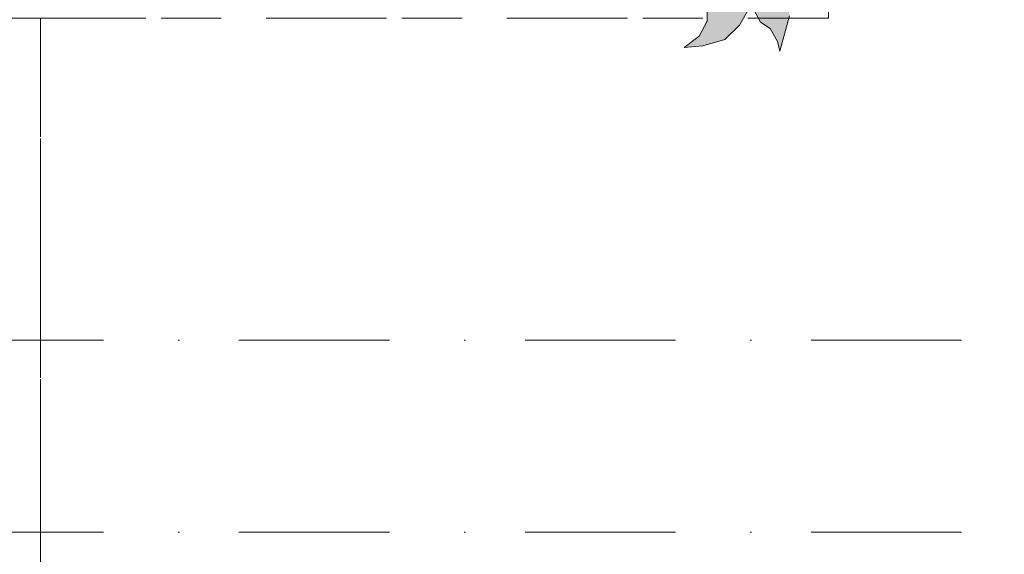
# Model space of a CAD drawing. Header units: millimetres. Extents: x -59761 to 112741, y -57975 to 46221.
# Tile 364 of 421: x 75801 to 78109, y -18052 to -16798. Entities that reach past the tile are written whole.
import ezdxf

# ---------------------------------------------------------------- set-up
doc = ezdxf.new("R2010")
doc.units = ezdxf.units.MM
for name, pattern in [('короткая штриховая', [282.222222, 141.111111, -141.111111]), ('Штриховая', [564.444447, 282.222223, -282.222223]), ('Штрихпунктирная', [670.277762, 352.777767, -176.388884, 0, -141.111112])]:
    doc.linetypes.add(name, pattern=pattern)
for name, color, linetype in [('Интерьер - Мебель', 7, 'Continuous'), ('Элемент модели - Границы зон', 7, 'Continuous'), ('Элемент Модели - Зона', 7, 'Continuous'), ('Элемент Модели - Оси', 2, 'Continuous')]:
    doc.layers.add(name, color=color, linetype=linetype)

msp = doc.modelspace()

# ---------------------------------------------------------------- hatches: boundary and pattern name
at = {"layer": 'Интерьер - Мебель', "linetype": 'Continuous', "lineweight": 0}
msp.add_hatch(color=255, dxfattribs=at).paths.add_polyline_path([(77172.64, -16432.15), (77196.08, -16489.4), (77228.65, -16543.72), (77294.05, -16575.58), (77373.96, -16570.19), (77346.21, -16588.95), (77303.16, -16605.04), (77329.04, -16608.67), (77357.63, -16620.3), (77342.51, -16684.44), (77358.04, -16665.83), (77400.86, -16666.12), (77408.42, -16666.72), (77431.84, -16652.4), (77440.78, -16644.35), (77420.28, -16698.25), (77413.78, -16739.04), (77412.37, -16795.13), (77393.35, -16836.86), (77358.59, -16863.34), (77402.39, -16859.52), (77453.61, -16844.81), (77488.3, -16811.53), (77506.31, -16778.49), (77522, -16656.71), (77537.28, -16670.61), (77520.61, -16734.71), (77522.65, -16776.66), (77536.97, -16804.45), (77559.68, -16819.32), (77577.31, -16849.46), (77582.1, -16871.78), (77604.87, -16789.5), (77604.18, -16750.52), (77593.41, -16694.06), (77632.01, -16745.83), (77656.03, -16767.98), (77639.11, -16708.65), (77669.04, -16708.43), (77680.65, -16707.26), (77699.38, -16716.6), (77688.28, -16675.18), (77738.9, -16692.85), (77834.58, -16657.91), (77864.65, -16655.09), (77774.09, -16581.19), (77783.77, -16577.07), (77811.53, -16537.49), (77787.7, -16543.43), (77769.93, -16532.08), (77751.41, -16510.75), (77740.09, -16506.71), (77748.33, -16496.4), (77759.75, -16458.66), (77718.9, -16463.23), (77689.39, -16455.65), (77670.59, -16439.52), (77651.86, -16451.3), (77715.52, -16382.52), (77731.33, -16358.7), (77746.6, -16312.91), (77740.8, -16253.42), (77745.57, -16204.17), (77760.07, -16180.78), (77698.26, -16217.63), (77672.62, -16273.57), (77650.79, -16282.27), (77645.82, -16294.96), (77630.84, -16247.77), (77632.05, -16272.94), (77624.48, -16302.63), (77601.56, -16320), (77598.2, -16290.61), (77579.08, -16240.5), (77537.04, -16187.52), (77548.61, -16234.94), (77543.43, -16275.79), (77527.11, -16297.17), (77523.31, -16292.47), (77512.52, -16313.21), (77505.9, -16379.08), (77495.61, -16338.84), (77470.53, -16280.42), (77410.47, -16260.47), (77375.83, -16228.98), (77382.05, -16264.47), (77383.46, -16310.03), (77399.23, -16350.99), (77413.73, -16364.74), (77372.73, -16350.97), (77376.22, -16373.71), (77387.59, -16400.74), (77411.43, -16424.99), (77382.84, -16417.6), (77294.69, -16435.63), (77311.3, -16444.79), (77283.7, -16449.38), (77273.81, -16458.52), (77257.47, -16470.25), (77243.38, -16475.94), (77223.41, -16473.82)])

# ---------------------------------------------------------------- linework, layer by layer
at = {"layer": 'Интерьер - Мебель', "color": 7, "linetype": 'Continuous', "lineweight": 15}
for p, q in [((77412.32, -16801.81), (77412.76, -16745.43)), ((77412.32, -16801.81), (77412.76, -16745.43)), ((77488.3, -16811.53), (77506.31, -16778.49)), ((77488.3, -16811.53), (77506.31, -16778.49)), ((77522.65, -16776.66), (77536.97, -16804.45)), ((77522.65, -16776.66), (77536.97, -16804.45)), ((77582.1, -16871.78), (77604.87, -16789.5)), ((77582.1, -16871.78), (77604.87, -16789.5)), ((77393.35, -16836.86), (77412.32, -16801.81)), ((77393.35, -16836.86), (77412.32, -16801.81)), ((77453.61, -16844.81), (77488.3, -16811.53)), ((77453.61, -16844.81), (77488.3, -16811.53)), ((77536.97, -16804.45), (77559.68, -16819.32)), ((77536.97, -16804.45), (77559.68, -16819.32)), ((77559.68, -16819.32), (77577.31, -16849.46)), ((77559.68, -16819.32), (77577.31, -16849.46)), ((77358.59, -16863.34), (77393.35, -16836.86)), ((77358.59, -16863.34), (77393.35, -16836.86)), ((77402.39, -16859.52), (77453.61, -16844.81)), ((77402.39, -16859.52), (77453.61, -16844.81)), ((77358.59, -16863.34), (77402.39, -16859.52)), ((77358.59, -16863.34), (77402.39, -16859.52)), ((77577.31, -16849.46), (77582.1, -16871.78)), ((77577.31, -16849.46), (77582.1, -16871.78))]:
    msp.add_line(p, q, dxfattribs=at)
at = {"layer": 'Элемент модели - Границы зон', "color": 7, "linetype": 'короткая штриховая', "lineweight": 15}
for points in [[(96025, -9000), (94825, -9000), (75238.88, -9000), (75238.88, -16794.88), (75850, -16794.88), (75850, -35690.78)], [(75850, -35699.94), (75850, -16794.88), (77696.33, -16794.88), (77696.33, -14421.89), (79332.5, -14421.89), (79332.5, -11247.67), (77696.33, -11247.67), (77696.33, -9000), (80700, -9000), (80700, -9300), (81300, -9300), (81300, -9000), (89700, -9000), (89700, -9300), (90300, -9300), (90300, -9000), (94825, -9000), (96025, -9000), (96025, -18150)]]:
    msp.add_lwpolyline(points, dxfattribs=at)
at = {"layer": 'Элемент Модели - Зона', "color": 253, "linetype": 'Штриховая', "lineweight": 15, "flags": 128}
for points in [[(-8890, -17680), (-3119.74, -17680), (-3119.74, -14858.42), (142.53, -11594.86), (156.67, -11609), (156.67, -11580), (18300, -11580), (18300, -11600), (32399.73, -11600), (32399.73, -11580), (69081.36, -11580), (72316.72, -14823.47), (72320.06, -15158.11), (72320.06, -17695), (72360, -17695), (72360, -19700), (72120, -19700), (72120, -18300), (71700, -18300), (71700, -17900), (63300, -17900), (63300, -18300), (62700, -18300), (62700, -17900), (54320, -17900), (54320, -27030), (62700, -27030), (62700, -26350), (63300, -26350), (63300, -27540), (67380, -27540), (67380, -26630), (67500, -26630), (67500, -27660), (62920, -27660), (62920, -32819.89), (72120, -32819.89), (72120, -27750), (71650, -27750), (71650, -26250), (72120, -26250), (72120, -21200), (72360, -21200), (72360, -33849.94), (72120, -33849.94), (72120, -33059.89), (54320, -33059.89), (54320, -39349.94), (72120, -39349.94), (72120, -36299.94), (71700.06, -36299.94), (71700.06, -35674.44), (72120, -35674.44), (72120, -35349.94), (72360, -35349.94), (72360, -35679.94), (75850, -35679.94), (75850, -16794.88), (75238.88, -16794.88), (75238.88, -9000), (80700, -9000), (80700, -8700), (81300, -8700), (81300, -9000), (87517.1, -9000), (87517.1, -320), (85530, -320), (85530, 300), (84182.9, 300), (81300, 300), (81300, -300), (80700, -300), (80700, 212.5), (79799.78, 212.5), (72300, 212.5), (72300, -300), (71700, -300), (71700, 212.5), (63300, 212.5), (63300, -300), (62700, -300), (62700, 212.5), (54300, 212.5), (54300, -300), (53700, -300), (53700, 212.5), (45650, 212.5), (45650, -300), (45050, -300), (44950, -300), (44950, -5367.2), (32450.06, -5367.2), (32450.06, -200), (32450.06, 7690), (32460.06, 7690), (32460.06, 13850), (29720, 13850), (29720, 5730), (28964.53, 5730), (28964.53, 212), (27300.06, 212), (27300.06, -300), (26700.06, -300), (26700.06, 212), (18300, 212), (18300, -300), (17700, -300), (17700, 212), (16025.03, 212), (16025.03, -7500), (16025.03, -9042.59), (9300, -9042.59), (9300, -9300), (8700, -9300), (8700, -9042.59), (300, -9042.59), (300, -9300), (-300, -9300), (-300, -9042.59), (-8250, -9042.59), (-8250, -9300), (-8850, -9300), (-8850, -9042.59), (-8890, -9042.59)], [(75850, -35690.78), (75850, -35699.94), (77410, -35699.94), (77410, -35679.94), (80725, -35679.94), (80725, -29900), (80700, -29900), (80700, -28400), (80725, -28400), (80725, -27750), (80650, -27750), (80650, -26250), (80725, -26250), (80725, -25600), (80700, -25600), (80700, -24100), (80725, -24100), (80725, -18300), (80700, -18300), (80700, -17700), (81300, -17700), (81300, -18175), (89700, -18175), (89700, -17700), (90300, -17700), (90300, -18175), (96025, -18175), (96025, -9000), (93380.68, -9000), (90300, -9000), (90300, -9300), (89700, -9300), (89700, -9000), (81300, -9000), (81300, -9300), (80700, -9300), (80700, -9000), (77696.33, -9000), (77696.33, -11247.67), (79332.5, -11247.67), (79332.5, -14421.89), (77696.33, -14421.89), (77696.33, -16794.88), (75850, -16794.88)]]:
    msp.add_lwpolyline(points, close=True, dxfattribs=at)
at = {"layer": 'Элемент Модели - Оси', "color": 7, "linetype": 'Штрихпунктирная', "lineweight": 15}
for p, q in [((-57760.58, -17550), (110650, -17550)), ((-57760.58, -18000), (110650, -18000))]:
    msp.add_line(p, q, dxfattribs=at)

doc.saveas('drawing.dxf')
